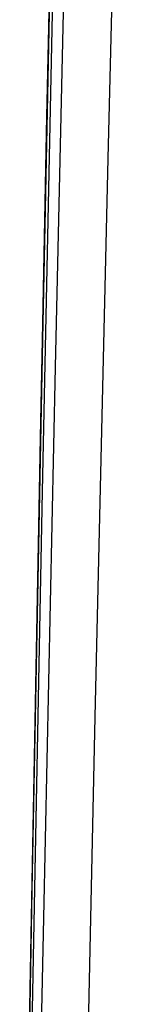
# Model space of a CAD drawing. Header units: metres. Extents: x 209747 to 209830, y 1182430 to 1182564.
# Tile 481 of 656: x 209752.1831 to 209752.2014, y 1182484.6592 to 1182484.8367. Entities that reach past the tile are written whole.
import ezdxf

# ---------------------------------------------------------------- set-up
doc = ezdxf.new("R2010")
doc.units = ezdxf.units.M
doc.header["$MEASUREMENT"] = 0
doc.linetypes.add('DGN Style 2', pattern=[15.036391, 9.021834, -6.014556])
doc.layers.get('0').update_dxf_attribs({"color": 254})

# ---------------------------------------------------------------- blocks, each defined once
blk = doc.blocks.new('*U2')
at = {"color": 3, "linetype": 'Continuous'}
for p, q in [((1.29078, -14.22264), (1.28879, -14.32317)), ((1.28879, -14.32317), (1.2869, -14.42368))]:
    blk.add_line(p, q, dxfattribs=at)
blk = doc.blocks.new('*U3')
at = {"color": 3, "linetype": 'Continuous'}
for p, q in [((1.29242, -14.14249), (1.29037, -14.2418)), ((1.29037, -14.2418), (1.28842, -14.34112)), ((1.28842, -14.34112), (1.28656, -14.44044))]:
    blk.add_line(p, q, dxfattribs=at)
blk = doc.blocks.new('*U4')
at = {"color": 3, "linetype": 'Continuous'}
for p, q in [((1.29122, -14.20038), (1.28922, -14.29969)), ((1.28922, -14.29969), (1.28733, -14.39899)), ((1.28733, -14.39899), (1.28553, -14.49832))]:
    blk.add_line(p, q, dxfattribs=at)
blk = doc.blocks.new('*U5')
at = {"color": 3, "linetype": 'Continuous'}
for p, q in [((1.29277, -14.12693), (1.29071, -14.22603)), ((1.29071, -14.22603), (1.28874, -14.32515)), ((1.28874, -14.32515), (1.28688, -14.42427))]:
    blk.add_line(p, q, dxfattribs=at)
blk = doc.blocks.new('*U6')
at = {"color": 3, "linetype": 'Continuous'}
for p, q in [((1.29166, -14.18273), (1.28964, -14.28198)), ((1.28964, -14.28198), (1.28771, -14.38122)), ((1.28771, -14.38122), (1.28589, -14.48048))]:
    blk.add_line(p, q, dxfattribs=at)
blk = doc.blocks.new('*U7')
at = {"color": 3, "linetype": 'Continuous'}
for p, q in [((1.29165, -14.21017), (1.28959, -14.30942)), ((1.28959, -14.30942), (1.28764, -14.40867))]:
    blk.add_line(p, q, dxfattribs=at)
blk = doc.blocks.new('*U8')
at = {"color": 3, "linetype": 'Continuous'}
for p, q in [((1.29412, -14.18777), (1.2919, -14.28701)), ((1.2919, -14.28701), (1.2898, -14.38625)), ((1.2898, -14.38625), (1.28781, -14.4855))]:
    blk.add_line(p, q, dxfattribs=at)
blk = doc.blocks.new('*U9')
at = {"color": 3, "linetype": 'Continuous'}
for p, q in [((1.30379, -14.14868), (1.30137, -14.24936)), ((1.30137, -14.24936), (1.29905, -14.35004)), ((1.29905, -14.35004), (1.29683, -14.45069))]:
    blk.add_line(p, q, dxfattribs=at)
blk = doc.blocks.new('ATTEMP')
at = {"color": 3, "linetype": 'Continuous'}
for name in ['*U9', '*U8', '*U7', '*U6', '*U3', '*U4', '*U5', '*U2']:
    blk.add_blockref(name, (-10.48, 0), dxfattribs=at)

msp = doc.modelspace()

# ---------------------------------------------------------------- block references
at = {"color": 1, "linetype": 'DGN Style 2'}
msp.add_blockref('ATTEMP', (209761.37756, 1182499.06107), dxfattribs=at)

doc.saveas('drawing.dxf')
